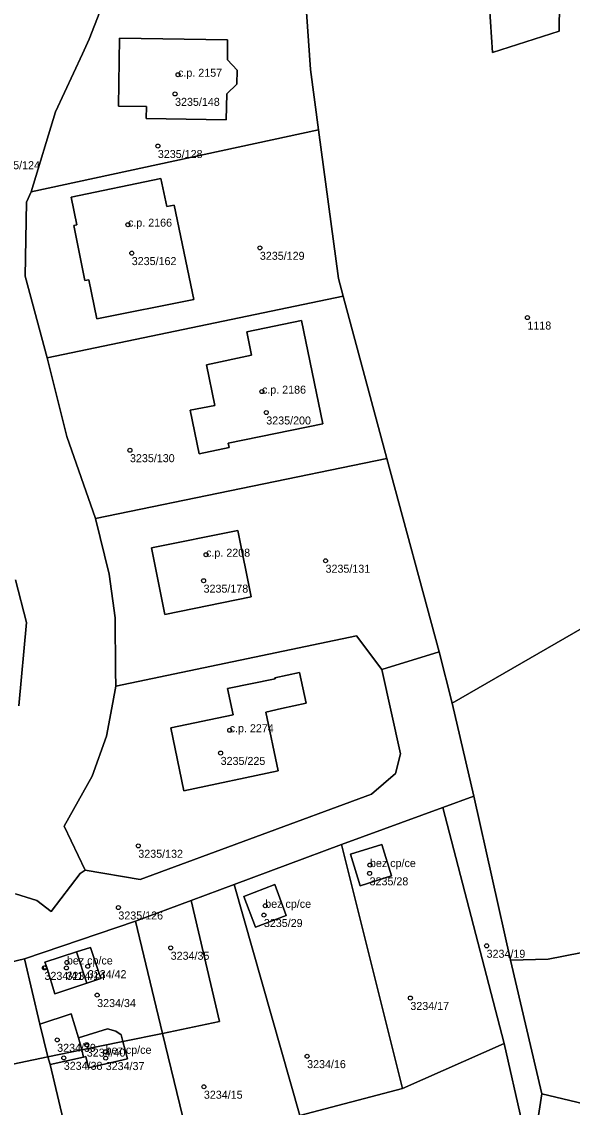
# Model space of a CAD drawing. Extents: x -878211 to -870363, y -1058464 to -1052522.
# Drawn here: x -875331.9 to -875263.2, y -1056535.5 to -1056399.9 of the extents above; entities that cross this region are included whole.
import ezdxf

# ---------------------------------------------------------------- set-up
doc = ezdxf.new("R2010")
doc.units = 0
for name, color, linetype in [('Definiční body', 7, 'Continuous'), ('Polygon budovy', 7, 'Continuous'), ('Polygon parcely', 7, 'Continuous')]:
    doc.layers.add(name, color=color, linetype=linetype)

msp = doc.modelspace()

# ---------------------------------------------------------------- linework, layer by layer
at = {"layer": 'Definiční body'}
for centre in [(-875312.39, -1056406.49994), (-875312.76, -1056408.89994), (-875314.91, -1056415.40994), (-875318.64, -1056425.22994), (-875318.17, -1056428.78994), (-875302.17, -1056428.12994), (-875268.76, -1056436.83994), (-875301.91, -1056446.08994), (-875301.37, -1056448.69994), (-875318.39, -1056453.40994), (-875308.89, -1056466.45994), (-875293.97, -1056467.21994), (-875309.2, -1056469.70994), (-875305.94, -1056488.38994), (-875307.07, -1056491.22994), (-875317.35, -1056502.82994), (-875288.42, -1056505.22994), (-875288.47, -1056506.26994), (-875319.84, -1056510.53994), (-875301.67, -1056511.47994), (-875301.5, -1056510.31994), (-875313.31, -1056515.56994), (-875273.86, -1056515.31994), (-875329.07, -1056518.07994), (-875326.32, -1056518.07994), (-875326.27, -1056517.39994), (-875323.66, -1056517.86994), (-875322.49, -1056521.47994), (-875283.38, -1056521.83994), (-875327.48, -1056527.06994), (-875323.79, -1056527.66994), (-875321.43, -1056528.55994), (-875296.27, -1056529.10994), (-875326.66, -1056529.31994), (-875321.42, -1056529.34994), (-875309.16, -1056532.92994)]:
    msp.add_circle(centre, 0.25, dxfattribs=at)
at = {"layer": 'Polygon budovy'}
for points in [[(-875319.68, -1056401.92), (-875319.83, -1056410.44), (-875316.34, -1056410.47), (-875316.35, -1056411.97), (-875306.37, -1056412.14), (-875306.31, -1056408.88), (-875305.04, -1056407.67), (-875305, -1056405.92), (-875306.2, -1056404.64), (-875306.2, -1056402.15)], [(-875325.72, -1056421.8), (-875325.03, -1056425.23), (-875325.42, -1056425.33), (-875324.01, -1056432.21), (-875323.52, -1056432.12), (-875322.52, -1056437.01), (-875310.42, -1056434.56), (-875312.88, -1056422.79), (-875313.8, -1056422.98), (-875314.52, -1056419.48)], [(-875303.8, -1056438.6), (-875303.21, -1056441.54), (-875308.84, -1056442.72), (-875307.8, -1056447.81), (-875310.87, -1056448.41), (-875309.77, -1056453.84), (-875306, -1056453.06), (-875306.11, -1056452.51), (-875294.32, -1056450.12), (-875296.96, -1056437.21)], [(-875315.69, -1056465.59), (-875314.02, -1056473.91), (-875303.24, -1056471.74), (-875304.92, -1056463.42)], [(-875311.65, -1056495.96), (-875299.88, -1056493.47), (-875301.44, -1056486.11), (-875299.48, -1056485.67), (-875296.4, -1056484.99), (-875297.24, -1056481.19), (-875300.29, -1056481.86), (-875300.27, -1056481.97), (-875306.21, -1056483.18), (-875305.5, -1056486.46), (-875313.28, -1056488.1)], [(-875290.85, -1056503.85), (-875289.66, -1056507.81), (-875285.73, -1056506.59), (-875286.95, -1056502.65)], [(-875304.16, -1056509.15), (-875302.7, -1056512.98), (-875298.88, -1056511.52), (-875300.31, -1056507.65)], [(-875329.01, -1056517.35), (-875328.87, -1056517.78), (-875329.26, -1056517.9), (-875329.14, -1056518.29), (-875328.75, -1056518.17), (-875327.77, -1056521.32), (-875323.76, -1056520), (-875322.03, -1056519.4), (-875323.32, -1056515.53), (-875325.05, -1056516.08)], [(-875324.8, -1056526.81), (-875324.41, -1056528.33), (-875324.19, -1056529.21), (-875323.91, -1056529.15), (-875323.58, -1056530.54), (-875318.7, -1056529.42), (-875319.27, -1056527.27), (-875319.49, -1056526.43), (-875320.14, -1056525.96), (-875321.19, -1056525.7)]]:
    msp.add_lwpolyline(points, close=True, dxfattribs=at)
at = {"layer": 'Polygon parcely'}
for points in [[(-875200.57, -1056396.01), (-875217.64, -1056397.55), (-875227.04, -1056398.38), (-875237.58, -1056399.31), (-875235.99, -1056416.34), (-875254.11, -1056418.23), (-875254.73, -1056418.15), (-875247.86, -1056467.52), (-875278.14, -1056485.01), (-875275.46, -1056496.62), (-875270.88, -1056517.13), (-875266.18, -1056516.99), (-875187.17, -1056501.5), (-875197.07, -1056487.59), (-875170.85, -1056444.56), (-875168.16, -1056440.42), (-875162.37, -1056427.89), (-875132.07, -1056391.57), (-875148.79, -1056381.04), (-875152.82, -1056377.86), (-875169.32, -1056371.19), (-875186.95, -1056368.75), (-875185.58, -1056394.58)], [(-875297.94, -1056375.24), (-875296.47, -1056396.84), (-875295.85, -1056405.83), (-875294.84, -1056413.39), (-875292.37, -1056431.96), (-875291.77, -1056434.18), (-875286.31, -1056454.45), (-875279.8, -1056478.61), (-875278.14, -1056485.01), (-875247.86, -1056467.52), (-875254.73, -1056418.15), (-875255.37, -1056397.51), (-875264.75, -1056397.58), (-875264.81, -1056401.05), (-875273.11, -1056403.73), (-875273.73, -1056394.11), (-875281.75, -1056394.73), (-875282.44, -1056384.73), (-875274.36, -1056384.05), (-875273.77, -1056382.32), (-875274.48, -1056373.73), (-875274.52, -1056372.72)], [(-875272.16, -1056373.18), (-875274.52, -1056372.72), (-875274.48, -1056373.73), (-875273.77, -1056382.32), (-875274.36, -1056384.05), (-875282.44, -1056384.73), (-875281.75, -1056394.73), (-875273.73, -1056394.11), (-875273.11, -1056403.73), (-875264.81, -1056401.05), (-875264.75, -1056397.58), (-875255.37, -1056397.51), (-875255.43, -1056395.53), (-875255.37, -1056391), (-875255.27, -1056386.2), (-875254.93, -1056371.72), (-875259.77, -1056372.06)], [(-875294.84, -1056413.39), (-875295.85, -1056405.83), (-875296.47, -1056396.84), (-875322.15, -1056398.63), (-875323.47, -1056402.06), (-875324.32, -1056403.89), (-875327.7, -1056411.12), (-875330.72, -1056421.11)], [(-875306.37, -1056412.14), (-875306.31, -1056408.88), (-875305.04, -1056407.67), (-875305, -1056405.92), (-875306.2, -1056404.64), (-875306.2, -1056402.15), (-875319.68, -1056401.92), (-875319.83, -1056410.44), (-875316.34, -1056410.47), (-875316.35, -1056411.97)], [(-875306.37, -1056412.14), (-875316.35, -1056411.97), (-875316.34, -1056410.47), (-875319.83, -1056410.44), (-875319.68, -1056401.92), (-875306.2, -1056402.15), (-875306.2, -1056404.64), (-875305, -1056405.92), (-875305.04, -1056407.67), (-875306.31, -1056408.88)], [(-875291.77, -1056434.18), (-875292.37, -1056431.96), (-875294.84, -1056413.39), (-875330.72, -1056421.11), (-875331.31, -1056422.41), (-875331.46, -1056431.65), (-875328.74, -1056441.85)], [(-875322.52, -1056437.01), (-875310.42, -1056434.56), (-875312.88, -1056422.79), (-875313.8, -1056422.98), (-875314.52, -1056419.48), (-875325.72, -1056421.8), (-875325.03, -1056425.23), (-875325.42, -1056425.33), (-875324.01, -1056432.21), (-875323.52, -1056432.12)], [(-875322.52, -1056437.01), (-875323.52, -1056432.12), (-875324.01, -1056432.21), (-875325.42, -1056425.33), (-875325.03, -1056425.23), (-875325.72, -1056421.8), (-875314.52, -1056419.48), (-875313.8, -1056422.98), (-875312.88, -1056422.79), (-875310.42, -1056434.56)], [(-875286.31, -1056454.45), (-875291.77, -1056434.18), (-875328.74, -1056441.85), (-875326.26, -1056451.7), (-875322.71, -1056461.94)], [(-875303.8, -1056438.6), (-875296.96, -1056437.21), (-875294.32, -1056450.12), (-875306.11, -1056452.51), (-875306, -1056453.06), (-875309.77, -1056453.84), (-875310.87, -1056448.41), (-875307.8, -1056447.81), (-875308.84, -1056442.72), (-875303.21, -1056441.54)], [(-875303.8, -1056438.6), (-875303.21, -1056441.54), (-875308.84, -1056442.72), (-875307.8, -1056447.81), (-875310.87, -1056448.41), (-875309.77, -1056453.84), (-875306, -1056453.06), (-875306.11, -1056452.51), (-875294.32, -1056450.12), (-875296.96, -1056437.21)], [(-875320.15, -1056482.87), (-875290.1, -1056476.61), (-875286.95, -1056480.81), (-875279.8, -1056478.61), (-875286.31, -1056454.45), (-875322.71, -1056461.94), (-875320.99, -1056468.87), (-875320.23, -1056474.34), (-875320.2, -1056481)], [(-875315.69, -1056465.59), (-875304.92, -1056463.42), (-875303.24, -1056471.74), (-875314.02, -1056473.91)], [(-875315.69, -1056465.59), (-875314.02, -1056473.91), (-875303.24, -1056471.74), (-875304.92, -1056463.42)], [(-875320.15, -1056482.87), (-875320.53, -1056484.92), (-875321.31, -1056489.13), (-875323.12, -1056494.11), (-875326.59, -1056500.39), (-875323.97, -1056505.87), (-875317.13, -1056507.04), (-875288.22, -1056496.38), (-875285.25, -1056493.81), (-875284.62, -1056491.34), (-875286.95, -1056480.81), (-875290.1, -1056476.61)], [(-875311.65, -1056495.96), (-875299.88, -1056493.47), (-875301.44, -1056486.11), (-875299.48, -1056485.67), (-875296.4, -1056484.99), (-875297.24, -1056481.19), (-875300.29, -1056481.86), (-875300.27, -1056481.97), (-875306.21, -1056483.18), (-875305.5, -1056486.46), (-875313.28, -1056488.1)], [(-875311.65, -1056495.96), (-875313.28, -1056488.1), (-875305.5, -1056486.46), (-875306.21, -1056483.18), (-875300.27, -1056481.97), (-875300.29, -1056481.86), (-875297.24, -1056481.19), (-875296.4, -1056484.99), (-875299.48, -1056485.67), (-875301.44, -1056486.11), (-875299.88, -1056493.47)], [(-875296.54, -1056543.51), (-875281.72, -1056541.28), (-875267.96, -1056540.29), (-875266.97, -1056533.79), (-875270.88, -1056517.13), (-875275.46, -1056496.62), (-875279.34, -1056498.04), (-875271.67, -1056527.53), (-875269.45, -1056537.27), (-875296.19, -1056542.66), (-875313.42, -1056546.47)], [(-875279.34, -1056498.04), (-875291.98, -1056502.68), (-875284.35, -1056533.14), (-875271.67, -1056527.53)], [(-875259.1, -1056534.73), (-875259.02, -1056533.3), (-875155.48, -1056532.95), (-875153.43, -1056532.87), (-875152.44, -1056532.68), (-875152.33, -1056530.58), (-875155.05, -1056530.45), (-875180.03, -1056529.27), (-875178.61, -1056501.49), (-875187.17, -1056501.5), (-875266.18, -1056516.99), (-875270.88, -1056517.13), (-875266.97, -1056533.79), (-875261.72, -1056535.04)], [(-875305.38, -1056507.65), (-875297.17, -1056536.52), (-875284.35, -1056533.14), (-875291.98, -1056502.68)], [(-875290.85, -1056503.85), (-875286.95, -1056502.65), (-875285.73, -1056506.59), (-875289.66, -1056507.81)], [(-875290.85, -1056503.85), (-875289.66, -1056507.81), (-875285.73, -1056506.59), (-875286.95, -1056502.65)], [(-875297.17, -1056536.52), (-875305.38, -1056507.65), (-875310.77, -1056509.66), (-875307.21, -1056524.78), (-875314.32, -1056526.25), (-875311.07, -1056539.65)], [(-875304.16, -1056509.15), (-875300.31, -1056507.65), (-875298.88, -1056511.52), (-875302.7, -1056512.98)], [(-875304.16, -1056509.15), (-875302.7, -1056512.98), (-875298.88, -1056511.52), (-875300.31, -1056507.65)], [(-875317.71, -1056512.24), (-875314.32, -1056526.25), (-875307.21, -1056524.78), (-875310.77, -1056509.66)], [(-875331.56, -1056516.94), (-875329.66, -1056525.11), (-875325.72, -1056523.8), (-875324.8, -1056526.81), (-875321.19, -1056525.7), (-875320.14, -1056525.96), (-875319.49, -1056526.43), (-875319.27, -1056527.27), (-875314.32, -1056526.25), (-875317.71, -1056512.24)], [(-875328.75, -1056518.17), (-875329.14, -1056518.29), (-875329.26, -1056517.9), (-875328.87, -1056517.78), (-875329.01, -1056517.35), (-875325.05, -1056516.08), (-875323.32, -1056515.53), (-875322.03, -1056519.4), (-875323.76, -1056520), (-875327.77, -1056521.32)], [(-875323.76, -1056520), (-875325.05, -1056516.08), (-875329.01, -1056517.35), (-875328.87, -1056517.78), (-875328.75, -1056518.17), (-875327.77, -1056521.32)], [(-875323.76, -1056520), (-875322.03, -1056519.4), (-875323.32, -1056515.53), (-875325.05, -1056516.08)], [(-875329.66, -1056525.11), (-875331.56, -1056516.94), (-875345.5, -1056520.28), (-875342.82, -1056532.13), (-875328.63, -1056529.2)], [(-875328.87, -1056517.78), (-875329.26, -1056517.9), (-875329.14, -1056518.29), (-875328.75, -1056518.17)], [(-875324.41, -1056528.33), (-875324.8, -1056526.81), (-875325.72, -1056523.8), (-875329.66, -1056525.11), (-875328.63, -1056529.2)], [(-875319.49, -1056526.43), (-875320.14, -1056525.96), (-875321.19, -1056525.7), (-875324.8, -1056526.81), (-875324.41, -1056528.33), (-875319.27, -1056527.27)], [(-875269.45, -1056537.27), (-875271.67, -1056527.53), (-875284.35, -1056533.14), (-875297.17, -1056536.52), (-875311.07, -1056539.65), (-875325.29, -1056543.17), (-875339.74, -1056546.49), (-875353.16, -1056549.92), (-875366.7, -1056552.58), (-875364.76, -1056557.68), (-875396.41, -1056572.25), (-875395.7, -1056575.13), (-875373.7, -1056563.45), (-875366.93, -1056560.24), (-875359.33, -1056557.52), (-875351.84, -1056555.34), (-875315.41, -1056546.95), (-875313.42, -1056546.47), (-875296.19, -1056542.66)], [(-875319.27, -1056527.27), (-875318.7, -1056529.42), (-875323.58, -1056530.54), (-875323.91, -1056529.15), (-875324.19, -1056529.21), (-875328.34, -1056530.15), (-875325.29, -1056543.17), (-875311.07, -1056539.65), (-875314.32, -1056526.25)], [(-875319.27, -1056527.27), (-875324.41, -1056528.33), (-875324.19, -1056529.21), (-875323.91, -1056529.15), (-875323.58, -1056530.54), (-875318.7, -1056529.42)], [(-875324.41, -1056528.33), (-875328.63, -1056529.2), (-875328.34, -1056530.15), (-875324.19, -1056529.21)], [(-875339.74, -1056546.49), (-875325.29, -1056543.17), (-875328.34, -1056530.15), (-875328.63, -1056529.2), (-875342.82, -1056532.13), (-875340.48, -1056542.51)], [(-875259.22, -1056537.17), (-875259.1, -1056534.73), (-875261.72, -1056535.04), (-875266.97, -1056533.79), (-875267.96, -1056540.29), (-875281.72, -1056541.28), (-875296.54, -1056543.51), (-875313.42, -1056546.47), (-875315.41, -1056546.95), (-875303.53, -1056568.52), (-875300.73, -1056568.5), (-875300.61, -1056561.1), (-875300.43, -1056549.82), (-875291.04, -1056550.02), (-875290.97, -1056547.29), (-875290.97, -1056544.03), (-875271.64, -1056543.49), (-875236.37, -1056544.34), (-875236.32, -1056541.49), (-875236.79, -1056539.65), (-875237.65, -1056538.66)]]:
    msp.add_lwpolyline(points, close=True, dxfattribs=at)
for points in [[(-875332.67, -1056508.81), (-875330.04, -1056509.67), (-875328.23, -1056511.04), (-875324.61, -1056506.28), (-875323.97, -1056505.87), (-875326.59, -1056500.39), (-875323.12, -1056494.11), (-875321.31, -1056489.13), (-875320.53, -1056484.92), (-875320.15, -1056482.87), (-875320.2, -1056481), (-875320.23, -1056474.34), (-875320.99, -1056468.87), (-875322.71, -1056461.94), (-875326.26, -1056451.7), (-875328.74, -1056441.85), (-875331.46, -1056431.65), (-875331.31, -1056422.41), (-875330.72, -1056421.11), (-875327.7, -1056411.12), (-875324.32, -1056403.89), (-875323.47, -1056402.06), (-875322.15, -1056398.63)], [(-875332.26, -1056485.34), (-875331.32, -1056474.93), (-875332.69, -1056469.58)], [(-875332.69, -1056469.58), (-875331.32, -1056474.93), (-875332.26, -1056485.34)], [(-875345.5, -1056520.28), (-875331.56, -1056516.94), (-875317.71, -1056512.24), (-875310.77, -1056509.66), (-875305.38, -1056507.65), (-875291.98, -1056502.68), (-875279.34, -1056498.04), (-875275.46, -1056496.62), (-875278.14, -1056485.01), (-875279.8, -1056478.61), (-875286.95, -1056480.81), (-875284.62, -1056491.34), (-875285.25, -1056493.81), (-875288.22, -1056496.38), (-875317.13, -1056507.04), (-875323.97, -1056505.87), (-875324.61, -1056506.28), (-875328.23, -1056511.04), (-875330.04, -1056509.67), (-875332.67, -1056508.81)]]:
    msp.add_lwpolyline(points, dxfattribs=at)

# ---------------------------------------------------------------- texts
at = {"layer": 'Definiční body'}
for s, p in [('c.p. 2157', (-875312.39, -1056406.75)), ('3235/148', (-875312.76, -1056410.389)), ('3235/128', (-875314.91, -1056416.899)), ('3235/124', (-875335.21, -1056418.299)), ('c.p. 2166', (-875318.64, -1056425.48)), ('3235/129', (-875302.17, -1056429.619)), ('3235/162', (-875318.17, -1056430.279)), ('1118', (-875268.76, -1056438.329)), ('c.p. 2186', (-875301.91, -1056446.34)), ('3235/200', (-875301.37, -1056450.189)), ('3235/130', (-875318.39, -1056454.899)), ('c.p. 2208', (-875308.89, -1056466.71)), ('3235/131', (-875293.97, -1056468.709)), ('3235/178', (-875309.2, -1056471.199)), ('c.p. 2274', (-875305.94, -1056488.639)), ('3235/225', (-875307.07, -1056492.719)), ('3235/132', (-875317.35, -1056504.319)), ('bez cp/ce', (-875288.42, -1056505.48)), ('3235/28', (-875288.47, -1056507.759)), ('bez cp/ce', (-875301.5, -1056510.57)), ('3235/126', (-875319.84, -1056512.029)), ('3235/29', (-875301.67, -1056512.969)), ('bez cp/ce', (-875326.27, -1056517.649)), ('3234/35', (-875313.31, -1056517.059)), ('3234/19', (-875273.86, -1056516.809)), ('3234/41', (-875329.07, -1056519.569)), ('3234/14', (-875326.32, -1056519.569)), ('3234/42', (-875323.66, -1056519.359)), ('3234/34', (-875322.49, -1056522.969)), ('3234/17', (-875283.38, -1056523.329)), ('3234/39', (-875327.48, -1056528.559)), ('3234/40', (-875323.79, -1056529.159)), ('bez cp/ce', (-875321.43, -1056528.81)), ('3234/38', (-875326.66, -1056530.809)), ('3234/37', (-875321.42, -1056530.839)), ('3234/16', (-875296.27, -1056530.599)), ('3234/15', (-875309.16, -1056534.419))]:
    msp.add_text(s, height=0.999996, dxfattribs=at).set_placement(p)

doc.saveas('drawing.dxf')
